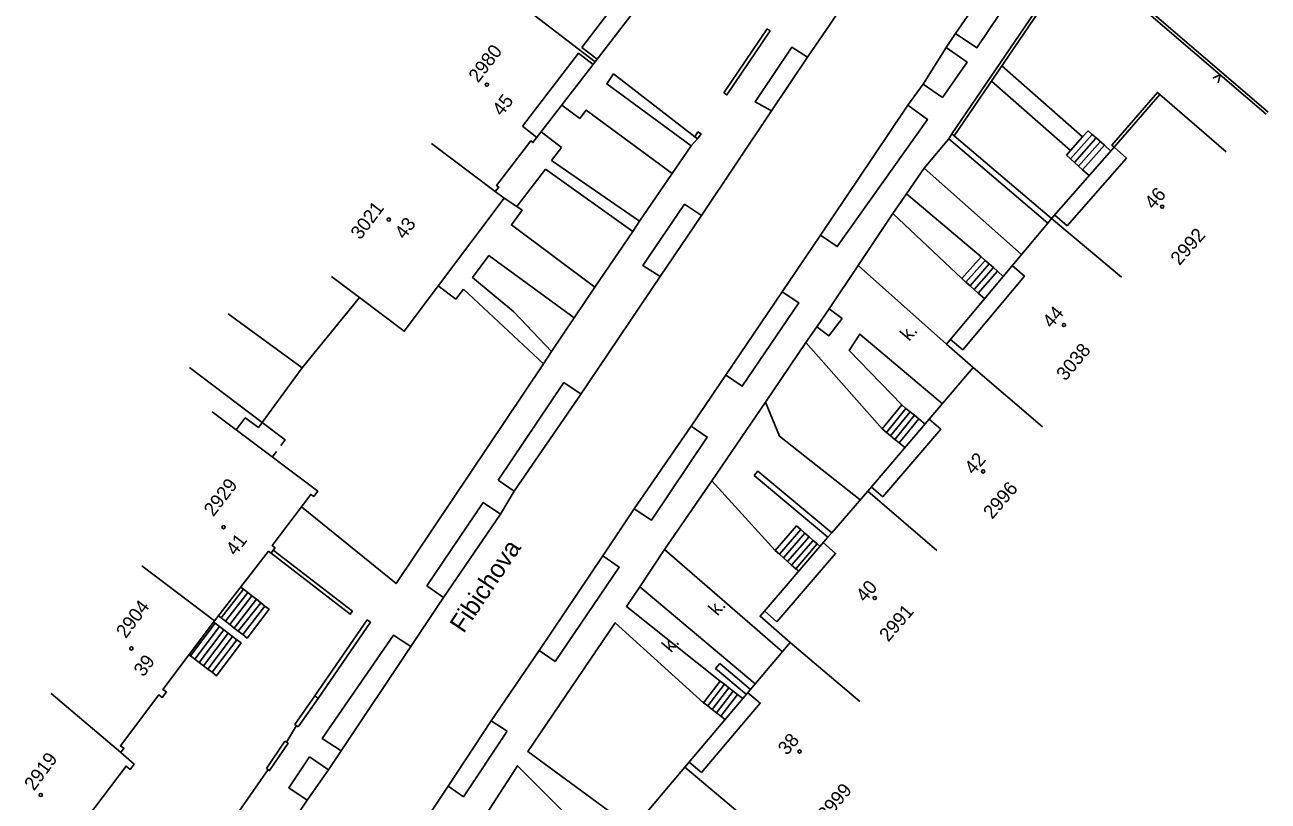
# Model space of a CAD drawing. Extents: x -584400 to -581602, y -1210894 to -1208793.
# Drawn here: x -583457.9 to -583389.6, y -1210294.7 to -1210252.1 of the extents above; entities that cross this region are included whole.
import ezdxf

# ---------------------------------------------------------------- set-up
doc = ezdxf.new("R2010")
doc.units = 0
for name, color, linetype in [('BUDOVY_MĚŘ', 7, 'Continuous'), ('NÁZVY_ULIC_TOK_SMĚR', 7, 'Continuous'), ('POMOC_POPIS', 7, 'Continuous'), ('ROZHRANÍ_PLOCH', 7, 'Continuous'), ('ZN_BUDOV', 7, 'Continuous'), ('ZN_DOPLŇKOVÉ', 7, 'Continuous'), ('Č_POPIS_EVID', 7, 'Continuous')]:
    doc.layers.add(name, color=color, linetype=linetype)

msp = doc.modelspace()

# ---------------------------------------------------------------- linework, layer by layer
at = {"layer": 'BUDOVY_MĚŘ'}
for points in [[(-583430.54, -1210251.06), (-583426.56, -1210254.09), (-583423.2, -1210249.69), (-583423.31, -1210249.61), (-583421.44, -1210247.14), (-583421.33, -1210247.22), (-583421.24, -1210247.1), (-583421.11, -1210246.93), (-583421.53, -1210246.61)], [(-583432.05, -1210261.21), (-583431.86, -1210260.97), (-583431.98, -1210260.88), (-583430.1, -1210258.43), (-583429.98, -1210258.52), (-583426.56, -1210254.09)], [(-583397.67, -1210265.91), (-583401.51, -1210262.7), (-583398.06, -1210258.78), (-583398.2, -1210258.66), (-583395.69, -1210255.77), (-583391.91, -1210259.04)], [(-583432.05, -1210261.21), (-583435.56, -1210258.57)], [(-583441.04, -1210265.88), (-583439.51, -1210267.03), (-583437.05, -1210268.88), (-583431.56, -1210261.57), (-583432.05, -1210261.21)], [(-583405.8, -1210270.87), (-583407.27, -1210269.59), (-583401.71, -1210262.94), (-583401.51, -1210262.7)], [(-583446.28, -1210274.29), (-583445.78, -1210273.63), (-583445.06, -1210274.17), (-583444.85, -1210273.89), (-583448.85, -1210270.88)], [(-583411.6, -1210277.66), (-583405.8, -1210270.87), (-583402, -1210274.13)], [(-583446.28, -1210274.29), (-583447.59, -1210273.31)], [(-583451.45, -1210281.77), (-583447.46, -1210284.78), (-583444.5, -1210280.96), (-583444.36, -1210281.07), (-583444.24, -1210280.91), (-583444.14, -1210280.77), (-583444.3, -1210280.65), (-583442.18, -1210277.84), (-583442.02, -1210277.96), (-583441.8, -1210277.67), (-583446.28, -1210274.29)], [(-583412.04, -1210289.21), (-583415.86, -1210285.98), (-583417.51, -1210284.53), (-583413.78, -1210280.19), (-583413.57, -1210279.95), (-583411.6, -1210277.66), (-583407.81, -1210280.92)], [(-583447.46, -1210284.78), (-583450.3, -1210288.55), (-583450.11, -1210288.69), (-583450.34, -1210288.99), (-583450.53, -1210288.85), (-583452.63, -1210291.64), (-583452.44, -1210291.77), (-583452.62, -1210292.02)], [(-583421.64, -1210292.82), (-583415.86, -1210285.98)], [(-583452.62, -1210292.02), (-583456.43, -1210288.77)], [(-583457.47, -1210299.63), (-583454.67, -1210295.84), (-583454.45, -1210296.01), (-583454.23, -1210295.73), (-583454.45, -1210295.56), (-583452.32, -1210292.76), (-583452.1, -1210292.94), (-583451.88, -1210292.65), (-583452.62, -1210292.02)], [(-583422.24, -1210304.28), (-583426.04, -1210301.03), (-583427.49, -1210299.76), (-583421.64, -1210292.82), (-583417.82, -1210296.04)]]:
    msp.add_lwpolyline(points, dxfattribs=at)
at = {"layer": 'ROZHRANÍ_PLOCH'}
for points in [[(-583402.79, -1210246.75), (-583406.78, -1210252.53)], [(-583406.78, -1210252.53), (-583405.6, -1210253.32), (-583401.31, -1210246.92)], [(-583411.62, -1210248.96), (-583413.66, -1210252.03), (-583414.91, -1210253.84)], [(-583427.29, -1210253.3), (-583424.27, -1210249.34), (-583423.43, -1210249.99)], [(-583406.78, -1210252.53), (-583407.29, -1210253.31)], [(-583430.56, -1210257.63), (-583427.48, -1210253.62), (-583426.68, -1210254.24)], [(-583427.29, -1210253.3), (-583426.45, -1210253.94)], [(-583416.88, -1210256.78), (-583417.77, -1210256.29), (-583415.76, -1210253.28), (-583414.91, -1210253.84)], [(-583407.29, -1210253.31), (-583408.56, -1210255.31)], [(-583407.49, -1210256.05), (-583406.14, -1210254.11), (-583407.29, -1210253.31)], [(-583414.91, -1210253.84), (-583416.88, -1210256.78)], [(-583404.24, -1210254.31), (-583399.8, -1210258.21)], [(-583421.1, -1210258.21), (-583425.55, -1210254.75), (-583425.93, -1210255.3), (-583421.3, -1210258.71)], [(-583404.81, -1210255.15), (-583400.46, -1210258.96)], [(-583408.56, -1210255.31), (-583409.4, -1210256.46)], [(-583407.49, -1210256.05), (-583408.56, -1210255.31)], [(-583428.39, -1210256.47), (-583427.41, -1210257.2)], [(-583414.19, -1210263.61), (-583413.27, -1210264.23), (-583408.32, -1210257.25), (-583409.4, -1210256.46)], [(-583409.4, -1210256.46), (-583411.29, -1210259.31), (-583414.19, -1210263.61)], [(-583395.56, -1210255.89), (-583398.06, -1210258.78)], [(-583422.34, -1210260.23), (-583427.06, -1210256.74), (-583427.41, -1210257.2)], [(-583416.88, -1210256.78), (-583420.73, -1210262.53)], [(-583430.56, -1210257.63), (-583429.77, -1210258.25)], [(-583399.8, -1210258.21), (-583399.5, -1210257.88), (-583399.27, -1210258.08)], [(-583429.53, -1210257.94), (-583428.42, -1210258.8)], [(-583421.3, -1210258.71), (-583420.94, -1210258.32)], [(-583407.15, -1210258.31), (-583408.5, -1210259.93)], [(-583400.47, -1210259.42), (-583399.27, -1210258.08)], [(-583400.46, -1210258.96), (-583399.8, -1210258.21)], [(-583400.25, -1210259.62), (-583399.05, -1210258.27)], [(-583400.02, -1210259.82), (-583398.83, -1210258.48)], [(-583399.27, -1210258.08), (-583399.05, -1210258.27)], [(-583399.05, -1210258.27), (-583398.6, -1210258.67)], [(-583428.96, -1210259.5), (-583428.42, -1210258.8)], [(-583421.3, -1210258.71), (-583422.34, -1210260.23)], [(-583400.69, -1210259.22), (-583400.46, -1210258.96)], [(-583400.69, -1210259.22), (-583400.47, -1210259.42)], [(-583400.65, -1210263.09), (-583397.39, -1210259.38), (-583398.06, -1210258.78)], [(-583399.8, -1210260.02), (-583398.6, -1210258.67)], [(-583398.6, -1210258.67), (-583398.24, -1210258.99)], [(-583428.96, -1210259.5), (-583424.13, -1210262.83)], [(-583409.47, -1210261.34), (-583408.5, -1210259.93)], [(-583408.5, -1210259.93), (-583403.16, -1210264.67)], [(-583400.47, -1210259.42), (-583400.25, -1210259.62)], [(-583400.25, -1210259.62), (-583400.02, -1210259.82)], [(-583400.02, -1210259.82), (-583399.8, -1210260.02)], [(-583429.3, -1210259.99), (-583430.86, -1210262.04)], [(-583429.3, -1210259.99), (-583424.5, -1210263.4)], [(-583424.13, -1210262.83), (-583422.34, -1210260.23)], [(-583399.8, -1210260.02), (-583399.43, -1210260.34)], [(-583409.47, -1210261.34), (-583410.21, -1210262.42)], [(-583405.37, -1210264.79), (-583409.47, -1210261.34)], [(-583430.86, -1210262.04), (-583431.56, -1210261.57)], [(-583420.73, -1210262.53), (-583421.66, -1210261.91), (-583423.94, -1210265.27), (-583422.99, -1210265.87)], [(-583426.58, -1210266.47), (-583431.16, -1210263.04), (-583430.57, -1210262.24), (-583430.86, -1210262.04)], [(-583420.73, -1210262.53), (-583422.99, -1210265.87)], [(-583412.13, -1210265.28), (-583410.21, -1210262.42)], [(-583410.21, -1210262.42), (-583406.43, -1210265.99)], [(-583400.65, -1210263.09), (-583401.33, -1210262.5)], [(-583424.13, -1210262.83), (-583424.5, -1210263.4)], [(-583424.5, -1210263.4), (-583426.58, -1210266.47)], [(-583414.19, -1210263.61), (-583416.3, -1210266.71)], [(-583427.72, -1210268.14), (-583432.4, -1210264.72), (-583433.31, -1210265.94)], [(-583412.13, -1210265.28), (-583413.72, -1210267.65)], [(-583407.27, -1210269.59), (-583412.13, -1210265.28)], [(-583406.43, -1210265.99), (-583405.37, -1210264.79)], [(-583406.38, -1210269.91), (-583402.99, -1210265.85), (-583403.67, -1210265.28)], [(-583406.21, -1210266.19), (-583405.14, -1210264.99)], [(-583405.98, -1210266.39), (-583404.92, -1210265.19)], [(-583405.76, -1210266.59), (-583404.69, -1210265.39)], [(-583405.37, -1210264.79), (-583405.14, -1210264.99)], [(-583405.14, -1210264.99), (-583404.92, -1210265.19)], [(-583404.92, -1210265.19), (-583404.69, -1210265.39)], [(-583404.69, -1210265.39), (-583404.47, -1210265.59)], [(-583428.96, -1210270), (-583431.04, -1210267.81), (-583433.31, -1210265.94)], [(-583422.99, -1210265.87), (-583427.49, -1210272.56), (-583431.01, -1210277.67)], [(-583406.43, -1210265.99), (-583406.21, -1210266.19)], [(-583405.54, -1210266.79), (-583404.47, -1210265.59)], [(-583404.47, -1210265.59), (-583404.16, -1210265.87)], [(-583435.18, -1210266.39), (-583434.21, -1210267.12)], [(-583433.79, -1210266.58), (-583434.21, -1210267.12)], [(-583433.79, -1210266.58), (-583429.41, -1210270.68)], [(-583426.58, -1210266.47), (-583427.72, -1210268.14)], [(-583416.3, -1210266.71), (-583421.3, -1210274.1)], [(-583419.4, -1210271.28), (-583418.49, -1210271.9), (-583415.38, -1210267.33), (-583416.3, -1210266.71)], [(-583406.21, -1210266.19), (-583405.98, -1210266.39)], [(-583405.98, -1210266.39), (-583405.76, -1210266.59)], [(-583405.76, -1210266.59), (-583405.54, -1210266.79)], [(-583405.54, -1210266.79), (-583405.19, -1210267.09)], [(-583428.96, -1210270), (-583427.72, -1210268.14)], [(-583414.4, -1210268.64), (-583413.72, -1210267.65)], [(-583413.72, -1210267.65), (-583413.01, -1210268.19)], [(-583414.4, -1210268.64), (-583415, -1210269.5)], [(-583414.4, -1210268.64), (-583413.73, -1210269.13), (-583413.01, -1210268.19)], [(-583415, -1210269.5), (-583417.22, -1210272.78)], [(-583410.8, -1210274.25), (-583415, -1210269.5)], [(-583407.5, -1210272.87), (-583412.04, -1210269.04), (-583412.61, -1210269.94), (-583409.73, -1210272.93)], [(-583406.38, -1210269.91), (-583407.06, -1210269.34)], [(-583428.96, -1210270), (-583429.41, -1210270.68)], [(-583443.82, -1210275.16), (-583443.58, -1210274.85), (-583444.85, -1210273.89), (-583443.46, -1210271.99), (-583442.66, -1210270.9)], [(-583429.41, -1210270.68), (-583437.5, -1210282.74), (-583442.7, -1210278.53)], [(-583431.89, -1210277.06), (-583428.28, -1210271.7), (-583427.34, -1210272.33)], [(-583417.22, -1210272.78), (-583420.16, -1210277.1)], [(-583417.22, -1210272.78), (-583416.44, -1210274.65), (-583412.01, -1210278.14)], [(-583410.8, -1210274.25), (-583409.73, -1210272.93)], [(-583409.73, -1210272.93), (-583409.5, -1210273.12)], [(-583410.57, -1210274.44), (-583409.5, -1210273.12)], [(-583410.34, -1210274.63), (-583409.26, -1210273.31)], [(-583410.11, -1210274.82), (-583409.03, -1210273.5)], [(-583409.5, -1210273.12), (-583409.26, -1210273.31)], [(-583409.26, -1210273.31), (-583409.03, -1210273.5)], [(-583409.03, -1210273.5), (-583408.8, -1210273.69)], [(-583421.3, -1210274.1), (-583420.41, -1210274.69), (-583423.47, -1210279.25), (-583424.42, -1210278.64)], [(-583421.3, -1210274.1), (-583424.42, -1210278.64)], [(-583410.8, -1210274.25), (-583410.57, -1210274.44)], [(-583410.76, -1210277.98), (-583407.58, -1210274.26), (-583408.22, -1210273.71)], [(-583409.87, -1210275.01), (-583408.8, -1210273.69)], [(-583408.8, -1210273.69), (-583408.45, -1210273.98)], [(-583410.57, -1210274.44), (-583410.34, -1210274.63)], [(-583410.34, -1210274.63), (-583410.11, -1210274.82)], [(-583410.11, -1210274.82), (-583409.87, -1210275.01)], [(-583444.3, -1210275.79), (-583444.06, -1210275.48)], [(-583409.87, -1210275.01), (-583409.56, -1210275.27)], [(-583431.89, -1210277.06), (-583431.01, -1210277.67)], [(-583431.01, -1210277.67), (-583431.77, -1210278.92)], [(-583420.16, -1210277.1), (-583422.75, -1210280.87)], [(-583416.68, -1210280.93), (-583420.16, -1210277.1)], [(-583410.76, -1210277.98), (-583411.4, -1210277.43)], [(-583435.81, -1210282.87), (-583432.71, -1210278.28), (-583431.77, -1210278.92)], [(-583431.77, -1210278.92), (-583434.89, -1210283.5)], [(-583424.42, -1210278.64), (-583426.15, -1210281.22)], [(-583416.68, -1210280.93), (-583415.5, -1210279.57), (-583415.27, -1210279.77)], [(-583416.45, -1210281.13), (-583415.27, -1210279.77)], [(-583415.27, -1210279.77), (-583415.05, -1210279.97)], [(-583416.23, -1210281.33), (-583415.05, -1210279.97)], [(-583416, -1210281.53), (-583414.82, -1210280.17)], [(-583415.78, -1210281.72), (-583414.59, -1210280.37)], [(-583415.05, -1210279.97), (-583414.82, -1210280.17)], [(-583414.82, -1210280.17), (-583414.59, -1210280.37)], [(-583414.59, -1210280.37), (-583414.37, -1210280.56)], [(-583422.75, -1210280.87), (-583424.12, -1210282.92)], [(-583422.75, -1210280.87), (-583416.28, -1210286.48)], [(-583416.68, -1210280.93), (-583416.45, -1210281.13)], [(-583416.58, -1210284.83), (-583413.36, -1210281.08), (-583414.04, -1210280.49)], [(-583416.45, -1210281.13), (-583416.23, -1210281.33)], [(-583415.55, -1210281.92), (-583414.37, -1210280.56)], [(-583414.37, -1210280.56), (-583414.21, -1210280.7)], [(-583426.15, -1210281.22), (-583429.64, -1210286.42)], [(-583428.77, -1210287.01), (-583425.24, -1210281.84), (-583426.15, -1210281.22)], [(-583416.23, -1210281.33), (-583416, -1210281.53)], [(-583416, -1210281.53), (-583415.78, -1210281.72)], [(-583415.78, -1210281.72), (-583415.55, -1210281.92)], [(-583415.55, -1210281.92), (-583415.39, -1210282.06)], [(-583447.11, -1210284.62), (-583445.88, -1210283.04)], [(-583446.03, -1210282.93), (-583445.88, -1210283.04)], [(-583445.88, -1210283.04), (-583445.64, -1210283.23)], [(-583435.81, -1210282.87), (-583434.89, -1210283.5)], [(-583424.12, -1210282.92), (-583424.85, -1210283.99), (-583419.7, -1210288.09)], [(-583417.78, -1210288.25), (-583424.12, -1210282.92)], [(-583446.87, -1210284.81), (-583445.64, -1210283.23)], [(-583446.63, -1210284.99), (-583445.41, -1210283.41)], [(-583446.39, -1210285.18), (-583445.17, -1210283.6)], [(-583446.16, -1210285.36), (-583444.93, -1210283.79)], [(-583445.64, -1210283.23), (-583445.41, -1210283.41)], [(-583445.41, -1210283.41), (-583445.17, -1210283.6)], [(-583445.17, -1210283.6), (-583444.93, -1210283.79)], [(-583444.93, -1210283.79), (-583444.7, -1210283.97)], [(-583434.89, -1210283.5), (-583436.69, -1210286.2)], [(-583447.25, -1210284.51), (-583447.11, -1210284.62)], [(-583445.92, -1210285.54), (-583444.7, -1210283.97)], [(-583445.92, -1210285.54), (-583445.68, -1210285.73), (-583444.46, -1210284.15)], [(-583444.7, -1210283.97), (-583444.46, -1210284.15)], [(-583416.58, -1210284.83), (-583417.27, -1210284.24)], [(-583448.79, -1210286.71), (-583447.44, -1210284.92)], [(-583448.55, -1210286.89), (-583447.2, -1210285.1)], [(-583447.52, -1210284.86), (-583447.44, -1210284.92)], [(-583447.44, -1210284.92), (-583447.2, -1210285.1)], [(-583447.2, -1210285.1), (-583446.96, -1210285.28)], [(-583447.11, -1210284.62), (-583446.87, -1210284.81)], [(-583446.87, -1210284.81), (-583446.63, -1210284.99)], [(-583446.63, -1210284.99), (-583446.39, -1210285.18)], [(-583446.39, -1210285.18), (-583446.16, -1210285.36)], [(-583420.61, -1210289.28), (-583425.46, -1210284.89), (-583430.27, -1210291.95), (-583425.86, -1210295.19)], [(-583448.31, -1210287.07), (-583446.96, -1210285.28)], [(-583448.07, -1210287.25), (-583446.72, -1210285.46)], [(-583447.83, -1210287.43), (-583446.48, -1210285.64)], [(-583447.59, -1210287.61), (-583446.24, -1210285.82)], [(-583446.96, -1210285.28), (-583446.72, -1210285.46)], [(-583446.72, -1210285.46), (-583446.48, -1210285.64)], [(-583446.48, -1210285.64), (-583446.24, -1210285.82)], [(-583446.24, -1210285.82), (-583446, -1210286)], [(-583446.16, -1210285.36), (-583445.92, -1210285.54)], [(-583436.69, -1210286.2), (-583437.63, -1210285.57), (-583441.56, -1210291.24), (-583440.51, -1210291.92)], [(-583447.59, -1210287.61), (-583447.35, -1210287.8), (-583446, -1210286)], [(-583436.69, -1210286.2), (-583440.51, -1210291.92)], [(-583429.64, -1210286.42), (-583432.28, -1210290.27)], [(-583428.77, -1210287.01), (-583429.64, -1210286.42)], [(-583448.87, -1210286.65), (-583448.79, -1210286.71)], [(-583448.79, -1210286.71), (-583448.55, -1210286.89)], [(-583448.55, -1210286.89), (-583448.31, -1210287.07)], [(-583448.31, -1210287.07), (-583448.07, -1210287.25)], [(-583448.07, -1210287.25), (-583447.83, -1210287.43)], [(-583418.26, -1210288.82), (-583419.95, -1210287.4), (-583419.72, -1210287.12)], [(-583418.03, -1210288.55), (-583419.72, -1210287.12)], [(-583447.83, -1210287.43), (-583447.59, -1210287.61)], [(-583420.61, -1210289.28), (-583419.7, -1210288.09)], [(-583420.38, -1210289.46), (-583419.46, -1210288.27)], [(-583420.14, -1210289.65), (-583419.22, -1210288.46)], [(-583419.9, -1210289.83), (-583418.99, -1210288.64)], [(-583419.7, -1210288.09), (-583419.46, -1210288.27)], [(-583419.46, -1210288.27), (-583419.22, -1210288.46)], [(-583419.22, -1210288.46), (-583418.99, -1210288.64)], [(-583418.99, -1210288.64), (-583418.75, -1210288.82)], [(-583420.73, -1210293.12), (-583417.5, -1210289.3), (-583418.18, -1210288.73)], [(-583420.61, -1210289.28), (-583420.38, -1210289.46)], [(-583419.66, -1210290.01), (-583418.75, -1210288.82)], [(-583418.75, -1210288.82), (-583418.45, -1210289.05)], [(-583420.38, -1210289.46), (-583420.14, -1210289.65)], [(-583420.14, -1210289.65), (-583419.9, -1210289.83)], [(-583419.9, -1210289.83), (-583419.66, -1210290.01)], [(-583419.66, -1210290.01), (-583419.42, -1210290.2)], [(-583432.28, -1210290.27), (-583434.64, -1210293.87)], [(-583432.28, -1210290.27), (-583431.39, -1210290.85)], [(-583433.8, -1210294.44), (-583431.39, -1210290.85)], [(-583440.51, -1210291.92), (-583441.21, -1210292.96)], [(-583442.25, -1210292.26), (-583443.39, -1210293.95), (-583442.38, -1210294.63)], [(-583442.25, -1210292.26), (-583441.21, -1210292.96)], [(-583427, -1210296.58), (-583430.83, -1210292.74), (-583432.57, -1210295.43)], [(-583420.73, -1210293.12), (-583421.41, -1210292.54)], [(-583441.21, -1210292.96), (-583442.38, -1210294.63)], [(-583434.64, -1210293.87), (-583436.53, -1210296.68)], [(-583433.8, -1210294.44), (-583434.64, -1210293.87)], [(-583442.38, -1210294.63), (-583443.94, -1210296.96)]]:
    msp.add_lwpolyline(points, dxfattribs=at)
at = {"layer": 'ZN_BUDOV'}
for centre in [(-583432.51, -1210255.34), (-583395.43, -1210262.04), (-583437.9, -1210262.75), (-583400.82, -1210268.54), (-583405.26, -1210276.58), (-583446.97, -1210279.64), (-583411.21, -1210283.53), (-583452.03, -1210286.3), (-583415.34, -1210291.96), (-583457.01, -1210294.35)]:
    msp.add_circle(centre, 0.0875, dxfattribs=at)
at = {"layer": 'ZN_DOPLŇKOVÉ'}
for points in [[(-583406.98, -1210258.05), (-583400.06, -1210247.88), (-583389.61, -1210256.85)], [(-583406.85, -1210258.16), (-583400.03, -1210248.12), (-583393.76, -1210253.5), (-583392.24, -1210254.8)], [(-583419.5, -1210255.8), (-583417.12, -1210252.27)], [(-583419.5, -1210255.8), (-583419.33, -1210255.91), (-583416.96, -1210252.38)], [(-583417.12, -1210252.27), (-583416.96, -1210252.38)], [(-583392.24, -1210254.8), (-583392.65, -1210254.98)], [(-583392.35, -1210255.24), (-583392.24, -1210254.8)], [(-583392.24, -1210254.8), (-583390.72, -1210256.1)], [(-583390.72, -1210256.11), (-583390.72, -1210256.1)], [(-583390.72, -1210256.11), (-583389.72, -1210256.97)], [(-583421.1, -1210258.21), (-583420.94, -1210258.32), (-583420.75, -1210258.04), (-583420.92, -1210257.93)], [(-583421.1, -1210258.21), (-583420.92, -1210257.93)], [(-583407.15, -1210258.31), (-583406.98, -1210258.05)], [(-583407.15, -1210258.31), (-583401.71, -1210262.94)], [(-583406.98, -1210258.05), (-583406.85, -1210258.16)], [(-583406.85, -1210258.16), (-583401.51, -1210262.7)], [(-583442.66, -1210270.9), (-583439.51, -1210267.03)], [(-583442.66, -1210270.9), (-583446.72, -1210267.93)], [(-583417.83, -1210276.81), (-583417.63, -1210276.56), (-583413.57, -1210279.95)], [(-583417.83, -1210276.81), (-583413.78, -1210280.19)], [(-583444.36, -1210281.07), (-583440.01, -1210284.42), (-583439.89, -1210284.26)], [(-583444.24, -1210280.91), (-583439.89, -1210284.26)], [(-583442.88, -1210290.6), (-583443.05, -1210290.47), (-583441.95, -1210288.91), (-583439.09, -1210284.73)], [(-583442.88, -1210290.6), (-583441.77, -1210289.04), (-583438.9, -1210284.86), (-583439.09, -1210284.73)], [(-583441.95, -1210288.91), (-583441.77, -1210289.04)], [(-583443.51, -1210291.45), (-583442.96, -1210290.54)], [(-583444.61, -1210292.9), (-583444.44, -1210293.01), (-583443.43, -1210291.51), (-583443.6, -1210291.4)], [(-583444.61, -1210292.9), (-583443.6, -1210291.4)], [(-583446.49, -1210295.78), (-583444.53, -1210292.95)]]:
    msp.add_lwpolyline(points, dxfattribs=at)

# ---------------------------------------------------------------- texts
at = {"layer": 'NÁZVY_ULIC_TOK_SMĚR'}
msp.add_text('Fibichova', height=1, rotation=56.0763, dxfattribs=at).set_placement((-583433.79, -1210285.51))
at = {"layer": 'POMOC_POPIS'}
for p in [(-583409.32, -1210269.47), (-583419.85, -1210284.55), (-583422.4, -1210286.57)]:
    msp.add_text('k.', height=0.75, rotation=49.44884, dxfattribs=at).set_placement(p)
at = {"layer": 'Č_POPIS_EVID'}
for s, rotation, p in [('2980', 52.37338, (-583432.99, -1210255.28)), ('45', 52.37338, (-583431.69, -1210257.12)), ('46', 48.70296, (-583395.91, -1210262.24)), ('3021', 53.04575, (-583439.46, -1210263.9)), ('43', 53.09376, (-583437.04, -1210263.88)), ('2992', 48.70296, (-583394.48, -1210265.31)), ('44', 50.05858, (-583401.5, -1210268.76)), ('3038', 50.05858, (-583400.74, -1210271.65)), ('42', 49.447, (-583405.79, -1210276.8)), ('2929', 52.26561, (-583447.53, -1210279.1)), ('2996', 49.447, (-583404.76, -1210279.24)), ('41', 52.26561, (-583446.32, -1210281.25)), ('40', 49.27059, (-583411.75, -1210283.81)), ('2904', 53.01601, (-583452.34, -1210285.79)), ('2991', 49.27059, (-583410.47, -1210285.98)), ('39', 53.01601, (-583451.37, -1210287.9)), ('38', 49.83031, (-583416.03, -1210292.21)), ('2919', 53.52652, (-583457.38, -1210294.16)), ('2999', 49.83638, (-583413.86, -1210295.81))]:
    msp.add_text(s, height=0.75, rotation=rotation, dxfattribs=at).set_placement(p)

doc.saveas('drawing.dxf')
